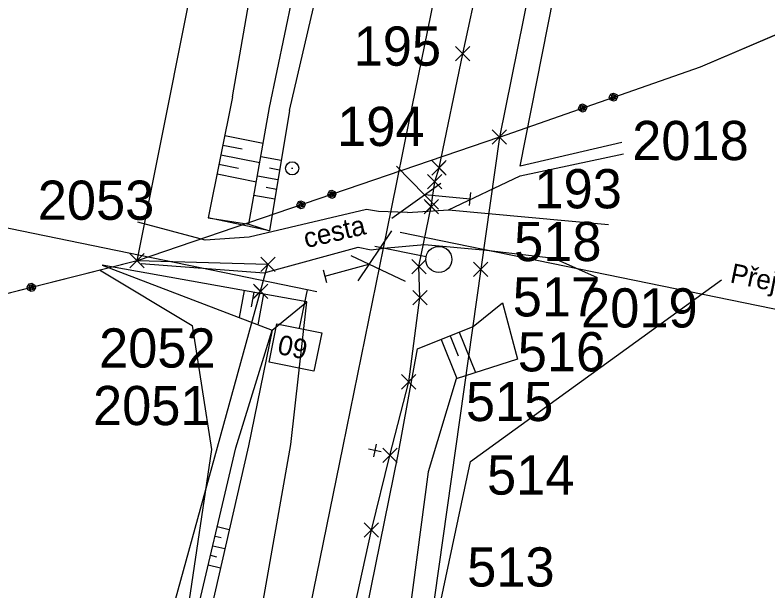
# Model space of a CAD drawing. Extents: x -866402 to -860377, y -1041908 to -1038598.
# Drawn here: x -864161.3 to -864103.6, y -1040983.4 to -1040939.3 of the extents above; entities that cross this region are included whole.
import ezdxf

# ---------------------------------------------------------------- set-up
doc = ezdxf.new("R2010")
doc.units = 0
for name, color, linetype in [('PS 02 trasa', 7, 'Continuous'), ('SZDC', 7, 'Continuous'), ('Vrstva 1', 7, 'Continuous'), ('Vrstva 17', 7, 'Continuous'), ('Vrstva 36', 7, 'Continuous'), ('Vrstva 4', 7, 'Continuous'), ('Vrstva 48', 7, 'Continuous'), ('Vrstva 49', 7, 'Continuous'), ('Vrstva 5', 7, 'Continuous'), ('Vrstva 50', 7, 'Continuous'), ('Vrstva 51', 7, 'Continuous'), ('Vrstva 55', 7, 'Continuous'), ('Vrstva 60', 7, 'Continuous'), ('Vrstva 7', 7, 'Continuous')]:
    doc.layers.add(name, color=color, linetype=linetype)

msp = doc.modelspace()

# ---------------------------------------------------------------- linework, layer by layer
at = {"layer": 'PS 02 trasa'}
for points in [[(-864129.152, -1040952.074), (-864128.814, -1040951.008), (-864127.011, -1040942.283), (-864121.797, -1040918.2), (-864117.134, -1040893.882)], [(-864152.148, -1041065.145), (-864147.144, -1041040.651), (-864145.619, -1041032.859), (-864142.187, -1041016.028), (-864137.115, -1040991.66), (-864136.368, -1040990.151), (-864135.903, -1040989.22), (-864135.779, -1040986.856), (-864133.998, -1040978.715), (-864132.578, -1040973.007), (-864131.141, -1040967.38), (-864130.279, -1040960.932), (-864130.355, -1040958.56), (-864129.421, -1040953.972), (-864129.152, -1040952.074)]]:
    msp.add_lwpolyline(points, dxfattribs=at)
at = {"layer": 'SZDC'}
for points in [[(-864163.471, -1040355.801), (-864153.108, -1040402.253), (-864151.773, -1040408.236), (-864141.636, -1040383.5), (-864136.164, -1040395.654), (-864121.344, -1040428.573), (-864124.994, -1040437.136), (-864137.005, -1040440.857), (-864126.473, -1040480.602), (-864126.25, -1040482.627), (-864122.508, -1040516.53), (-864121.023, -1040529.985), (-864108.772, -1040562.648), (-864093.709, -1040623.913), (-864080.868, -1040663.902), (-864070.496, -1040699.085), (-864073.496, -1040728.47), (-864078.356, -1040748.127), (-864079.126, -1040751.243), (-864090.668, -1040816.124), (-864108.728, -1040902.455), (-864114.595, -1040901.241), (-864124.203, -1040948.655)], [(-864151.935, -1040958.113), (-864146.262, -1040929.776), (-864137.277, -1040882.021), (-864125.279, -1040805.208), (-864144.051, -1040778.984), (-864138.75, -1040728.98)], [(-864124.203, -1040948.655), (-864125.631, -1040958.765), (-864138.225, -1041047.925), (-864138.655, -1041084.258), (-864136.94, -1041093.856), (-864135.28, -1041103.15), (-864140.045, -1041118.732), (-864153.013, -1041128.827), (-864154.637, -1041130.091), (-864167.69, -1041178.986), (-864170.434, -1041189.437), (-864176.978, -1041214.361), (-864151.36, -1041242.08), (-864141.98, -1041248.23), (-864158.12, -1041267.29), (-864199.892, -1041314.346)], [(-864222.508, -1041305.504), (-864212.555, -1041285.231), (-864207.198, -1041260.82), (-864199.56, -1041226.02), (-864193.939, -1041189.692), (-864192.644, -1041181.321), (-864192.472, -1041180.21), (-864181.025, -1041111.422), (-864180.31, -1041090.767), (-864179.792, -1041075.794), (-864171.697, -1041056.539), (-864163.891, -1041037.972), (-864142.486, -1040960.447), (-864141.92, -1040958.397), (-864151.935, -1040958.113)]]:
    msp.add_lwpolyline(points, dxfattribs=at)
at = {"layer": 'Vrstva 1'}
for p, q in [((-864108.814, -1040943.274), (-864101.214, -1040940.055)), ((-864108.814, -1040943.274), (-864101.214, -1040940.055)), ((-864124.203, -1040948.655), (-864108.814, -1040943.274)), ((-864124.203, -1040948.655), (-864108.814, -1040943.274)), ((-864115.786, -1040945.606), (-864115.664, -1040945.351)), ((-864115.786, -1040945.606), (-864115.664, -1040945.351)), ((-864115.664, -1040945.351), (-864115.475, -1040945.285)), ((-864115.664, -1040945.351), (-864115.475, -1040945.285)), ((-864115.631, -1040945.446), (-864115.442, -1040945.38)), ((-864115.631, -1040945.446), (-864115.442, -1040945.38)), ((-864115.475, -1040945.285), (-864115.22, -1040945.408)), ((-864115.475, -1040945.285), (-864115.22, -1040945.408)), ((-864115.442, -1040945.38), (-864115.31, -1040945.757)), ((-864115.442, -1040945.38), (-864115.31, -1040945.757)), ((-864115.72, -1040945.795), (-864115.786, -1040945.606)), ((-864115.72, -1040945.795), (-864115.786, -1040945.606)), ((-864115.465, -1040945.918), (-864115.72, -1040945.795)), ((-864115.465, -1040945.918), (-864115.72, -1040945.795)), ((-864115.692, -1040945.573), (-864115.626, -1040945.762)), ((-864115.692, -1040945.573), (-864115.626, -1040945.762)), ((-864115.498, -1040945.823), (-864115.631, -1040945.446)), ((-864115.498, -1040945.823), (-864115.631, -1040945.446)), ((-864115.626, -1040945.762), (-864115.498, -1040945.823)), ((-864115.626, -1040945.762), (-864115.498, -1040945.823)), ((-864115.536, -1040945.413), (-864115.404, -1040945.79)), ((-864115.536, -1040945.413), (-864115.404, -1040945.79)), ((-864115.277, -1040945.852), (-864115.465, -1040945.918)), ((-864115.277, -1040945.852), (-864115.465, -1040945.918)), ((-864115.248, -1040945.63), (-864115.314, -1040945.441)), ((-864115.248, -1040945.63), (-864115.314, -1040945.441)), ((-864115.31, -1040945.757), (-864115.248, -1040945.63)), ((-864115.31, -1040945.757), (-864115.248, -1040945.63)), ((-864115.154, -1040945.597), (-864115.277, -1040945.852)), ((-864115.154, -1040945.597), (-864115.277, -1040945.852)), ((-864115.22, -1040945.408), (-864115.154, -1040945.597)), ((-864115.22, -1040945.408), (-864115.154, -1040945.597)), ((-864118.146, -1040946.431), (-864118.023, -1040946.177)), ((-864118.146, -1040946.431), (-864118.023, -1040946.177)), ((-864118.08, -1040946.62), (-864118.146, -1040946.431)), ((-864118.08, -1040946.62), (-864118.146, -1040946.431)), ((-864118.052, -1040946.398), (-864117.986, -1040946.587)), ((-864118.052, -1040946.398), (-864117.986, -1040946.587)), ((-864118.023, -1040946.177), (-864117.835, -1040946.111)), ((-864118.023, -1040946.177), (-864117.835, -1040946.111)), ((-864117.99, -1040946.271), (-864117.802, -1040946.205)), ((-864117.99, -1040946.271), (-864117.802, -1040946.205)), ((-864117.858, -1040946.649), (-864117.99, -1040946.271)), ((-864117.858, -1040946.649), (-864117.99, -1040946.271)), ((-864117.896, -1040946.238), (-864117.764, -1040946.616)), ((-864117.896, -1040946.238), (-864117.764, -1040946.616)), ((-864117.835, -1040946.111), (-864117.58, -1040946.233)), ((-864117.835, -1040946.111), (-864117.58, -1040946.233)), ((-864117.802, -1040946.205), (-864117.67, -1040946.583)), ((-864117.802, -1040946.205), (-864117.67, -1040946.583)), ((-864117.608, -1040946.455), (-864117.674, -1040946.266)), ((-864117.608, -1040946.455), (-864117.674, -1040946.266)), ((-864117.67, -1040946.583), (-864117.608, -1040946.455)), ((-864117.67, -1040946.583), (-864117.608, -1040946.455)), ((-864117.514, -1040946.422), (-864117.637, -1040946.677)), ((-864117.514, -1040946.422), (-864117.637, -1040946.677)), ((-864117.58, -1040946.233), (-864117.514, -1040946.422)), ((-864117.58, -1040946.233), (-864117.514, -1040946.422)), ((-864117.825, -1040946.743), (-864118.08, -1040946.62)), ((-864117.825, -1040946.743), (-864118.08, -1040946.62)), ((-864117.986, -1040946.587), (-864117.858, -1040946.649)), ((-864117.986, -1040946.587), (-864117.858, -1040946.649)), ((-864117.637, -1040946.677), (-864117.825, -1040946.743)), ((-864117.637, -1040946.677), (-864117.825, -1040946.743)), ((-864124.203, -1040948.655), (-864151.935, -1040958.113)), ((-864124.203, -1040948.655), (-864151.935, -1040958.113)), ((-864137.344, -1040953.031), (-864137.219, -1040952.777)), ((-864137.344, -1040953.031), (-864137.219, -1040952.777)), ((-864137.219, -1040952.777), (-864137.03, -1040952.713)), ((-864137.219, -1040952.777), (-864137.03, -1040952.713)), ((-864137.187, -1040952.872), (-864136.998, -1040952.808)), ((-864137.187, -1040952.872), (-864136.998, -1040952.808)), ((-864137.058, -1040953.251), (-864137.187, -1040952.872)), ((-864137.058, -1040953.251), (-864137.187, -1040952.872)), ((-864137.092, -1040952.84), (-864136.963, -1040953.218)), ((-864137.092, -1040952.84), (-864136.963, -1040953.218)), ((-864137.03, -1040952.713), (-864136.776, -1040952.838)), ((-864137.03, -1040952.713), (-864136.776, -1040952.838)), ((-864136.998, -1040952.808), (-864136.869, -1040953.186)), ((-864136.998, -1040952.808), (-864136.869, -1040953.186)), ((-864136.806, -1040953.059), (-864136.871, -1040952.87)), ((-864136.806, -1040953.059), (-864136.871, -1040952.87)), ((-864136.776, -1040952.838), (-864136.712, -1040953.027)), ((-864136.776, -1040952.838), (-864136.712, -1040953.027)), ((-864137.28, -1040953.221), (-864137.344, -1040953.031)), ((-864137.28, -1040953.221), (-864137.344, -1040953.031)), ((-864137.026, -1040953.345), (-864137.28, -1040953.221)), ((-864137.026, -1040953.345), (-864137.28, -1040953.221)), ((-864137.249, -1040952.999), (-864137.185, -1040953.188)), ((-864137.249, -1040952.999), (-864137.185, -1040953.188)), ((-864137.185, -1040953.188), (-864137.058, -1040953.251)), ((-864137.185, -1040953.188), (-864137.058, -1040953.251)), ((-864136.836, -1040953.281), (-864137.026, -1040953.345)), ((-864136.836, -1040953.281), (-864137.026, -1040953.345)), ((-864136.869, -1040953.186), (-864136.806, -1040953.059)), ((-864136.869, -1040953.186), (-864136.806, -1040953.059)), ((-864136.712, -1040953.027), (-864136.836, -1040953.281)), ((-864136.712, -1040953.027), (-864136.836, -1040953.281)), ((-864139.71, -1040953.838), (-864139.586, -1040953.584)), ((-864139.71, -1040953.838), (-864139.586, -1040953.584)), ((-864139.646, -1040954.028), (-864139.71, -1040953.838)), ((-864139.646, -1040954.028), (-864139.71, -1040953.838)), ((-864139.392, -1040954.152), (-864139.646, -1040954.028)), ((-864139.392, -1040954.152), (-864139.646, -1040954.028)), ((-864139.616, -1040953.806), (-864139.551, -1040953.995)), ((-864139.616, -1040953.806), (-864139.551, -1040953.995)), ((-864139.586, -1040953.584), (-864139.396, -1040953.52)), ((-864139.586, -1040953.584), (-864139.396, -1040953.52)), ((-864139.553, -1040953.679), (-864139.364, -1040953.615)), ((-864139.553, -1040953.679), (-864139.364, -1040953.615)), ((-864139.424, -1040954.058), (-864139.553, -1040953.679)), ((-864139.424, -1040954.058), (-864139.553, -1040953.679)), ((-864139.551, -1040953.995), (-864139.424, -1040954.058)), ((-864139.551, -1040953.995), (-864139.424, -1040954.058)), ((-864139.459, -1040953.647), (-864139.329, -1040954.025)), ((-864139.459, -1040953.647), (-864139.329, -1040954.025)), ((-864139.396, -1040953.52), (-864139.142, -1040953.645)), ((-864139.396, -1040953.52), (-864139.142, -1040953.645)), ((-864139.364, -1040953.615), (-864139.235, -1040953.993)), ((-864139.364, -1040953.615), (-864139.235, -1040953.993)), ((-864139.172, -1040953.866), (-864139.237, -1040953.677)), ((-864139.172, -1040953.866), (-864139.237, -1040953.677)), ((-864139.235, -1040953.993), (-864139.172, -1040953.866)), ((-864139.235, -1040953.993), (-864139.172, -1040953.866)), ((-864139.078, -1040953.834), (-864139.203, -1040954.088)), ((-864139.078, -1040953.834), (-864139.203, -1040954.088)), ((-864139.142, -1040953.645), (-864139.078, -1040953.834)), ((-864139.142, -1040953.645), (-864139.078, -1040953.834)), ((-864139.203, -1040954.088), (-864139.392, -1040954.152)), ((-864139.203, -1040954.088), (-864139.392, -1040954.152)), ((-864151.935, -1040958.113), (-864170.25, -1040962.74)), ((-864151.935, -1040958.113), (-864170.25, -1040962.74)), ((-864160.341, -1040960.134), (-864160.196, -1040959.891)), ((-864160.341, -1040960.134), (-864160.196, -1040959.891)), ((-864160.292, -1040960.328), (-864160.341, -1040960.134)), ((-864160.292, -1040960.328), (-864160.341, -1040960.134)), ((-864160.049, -1040960.472), (-864160.292, -1040960.328)), ((-864160.049, -1040960.472), (-864160.292, -1040960.328)), ((-864160.244, -1040960.109), (-864160.195, -1040960.303)), ((-864160.244, -1040960.109), (-864160.195, -1040960.303)), ((-864160.196, -1040959.891), (-864160.002, -1040959.842)), ((-864160.196, -1040959.891), (-864160.002, -1040959.842)), ((-864160.195, -1040960.303), (-864160.074, -1040960.375)), ((-864160.195, -1040960.303), (-864160.074, -1040960.375)), ((-864160.172, -1040959.988), (-864159.978, -1040959.939)), ((-864160.172, -1040959.988), (-864159.978, -1040959.939)), ((-864160.074, -1040960.375), (-864160.172, -1040959.988)), ((-864160.074, -1040960.375), (-864160.172, -1040959.988)), ((-864160.075, -1040959.963), (-864159.977, -1040960.351)), ((-864160.075, -1040959.963), (-864159.977, -1040960.351)), ((-864160.002, -1040959.842), (-864159.759, -1040959.987)), ((-864160.002, -1040959.842), (-864159.759, -1040959.987)), ((-864159.978, -1040959.939), (-864159.88, -1040960.327)), ((-864159.978, -1040959.939), (-864159.88, -1040960.327)), ((-864159.88, -1040960.327), (-864159.807, -1040960.205)), ((-864159.88, -1040960.327), (-864159.807, -1040960.205)), ((-864159.807, -1040960.205), (-864159.856, -1040960.011)), ((-864159.807, -1040960.205), (-864159.856, -1040960.011)), ((-864159.71, -1040960.181), (-864159.855, -1040960.423)), ((-864159.71, -1040960.181), (-864159.855, -1040960.423)), ((-864159.759, -1040959.987), (-864159.71, -1040960.181)), ((-864159.759, -1040959.987), (-864159.71, -1040960.181)), ((-864159.855, -1040960.423), (-864160.049, -1040960.472)), ((-864159.855, -1040960.423), (-864160.049, -1040960.472))]:
    msp.add_line(p, q, dxfattribs=at)
msp.add_lwpolyline([(-864190.897, -1041239.893), (-864187.654, -1041224.26), (-864179.077, -1041182.252), (-864176.192, -1041168.165), (-864167.631, -1041126.213), (-864158.946, -1041083.668), (-864157.987, -1041079.013), (-864156.213, -1041070.305), (-864147.519, -1041027.821), (-864138.927, -1040985.783), (-864136.16, -1040972.299), (-864133.068, -1040957.148), (-864132.451, -1040954.143), (-864131.095, -1040947.46), (-864122.536, -1040905.522), (-864114.141, -1040864.418), (-864106.236, -1040825.758)], dxfattribs=at)
at = {"layer": 'Vrstva 17'}
for p, q in [((-864122.614, -1040950.878), (-864119.228, -1040933.833)), ((-864114.815, -1040949.066), (-864122.614, -1040950.878)), ((-864154.804, -1040958.816), (-864147.72, -1040963.075)), ((-864147.72, -1040963.075), (-864146.236, -1040972.55)), ((-864146.236, -1040972.55), (-864148.261, -1040986.172))]:
    msp.add_line(p, q, dxfattribs=at)
msp.add_lwpolyline([(-864139.155, -1041073.232), (-864135.397, -1041029.008), (-864129.429, -1040987.633), (-864126.418, -1040973.47), (-864107.205, -1040959.571)], dxfattribs=at)
at = {"layer": 'Vrstva 36'}
for p, q in [((-864129.817, -1040957.814), (-864133.736, -1040957.014)), ((-864128.837, -1040958.014), (-864128.837, -1040958.014))]:
    msp.add_line(p, q, dxfattribs=at)
msp.add_circle((-864128.837, -1040958.014), 1, dxfattribs=at)
at = {"layer": 'Vrstva 4'}
for p, q in [((-864128.862, -1040954.181), (-864132.076, -1040950.876)), ((-864132.438, -1040954.86), (-864128.681, -1040952.189)), ((-864126.431, -1040953.398), (-864129.917, -1040953.081)), ((-864126.476, -1040953.896), (-864126.386, -1040952.9)), ((-864133.068, -1040957.148), (-864132.451, -1040954.143)), ((-864132.453, -1040955.829), (-864135.042, -1040959.643)), ((-864131.797, -1040955.932), (-864073.995, -1040967.757)), ((-864135.567, -1040957.713), (-864131.402, -1040959.688)), ((-864137.572, -1040959.295), (-864134.195, -1040958.376)), ((-864137.703, -1040958.813), (-864137.441, -1040959.777))]:
    msp.add_line(p, q, dxfattribs=at)
at = {"layer": 'Vrstva 48'}
for p, q in [((-864145.224, -1040948.533), (-864142.279, -1040949.124)), ((-864145.372, -1040949.268), (-864143.891, -1040949.566)), ((-864145.519, -1040950.004), (-864142.54, -1040950.602)), ((-864140.904, -1040950.435), (-864142.465, -1040950.175)), ((-864145.667, -1040950.739), (-864144.169, -1040951.04)), ((-864141.027, -1040951.175), (-864141.811, -1040951.044)), ((-864145.815, -1040951.474), (-864142.802, -1040952.079)), ((-864141.15, -1040951.915), (-864142.726, -1040951.652)), ((-864141.274, -1040952.655), (-864142.065, -1040952.522)), ((-864141.397, -1040953.394), (-864142.987, -1040953.129)), ((-864143.749, -1040960.392), (-864144.12, -1040962.466)), ((-864143.01, -1040960.524), (-864143.208, -1040961.631)), ((-864142.272, -1040960.656), (-864142.693, -1040963.012)), ((-864127.278, -1040963.574), (-864126.025, -1040966.676)), ((-864128.669, -1040964.136), (-864127.459, -1040967.132)), ((-864127.973, -1040963.855), (-864127.358, -1040965.38)), ((-864145.8, -1040978.457), (-864144.876, -1040978.674)), ((-864145.972, -1040979.187), (-864145.508, -1040979.296)), ((-864146.144, -1040979.917), (-864145.211, -1040980.136)), ((-864146.315, -1040980.647), (-864145.847, -1040980.757)), ((-864146.487, -1040981.377), (-864145.545, -1040981.598))]:
    msp.add_line(p, q, dxfattribs=at)
at = {"layer": 'Vrstva 49'}
for p, q in [((-864141.797, -1040946.399), (-864132.349, -1040901.358)), ((-864144.63, -1040945.573), (-864137.016, -1040901.671)), ((-864140.266, -1040946.613), (-864130.051, -1040902.633)), ((-864144.63, -1040945.573), (-864146.49, -1040954.839)), ((-864143.376, -1040955.326), (-864141.797, -1040946.399)), ((-864140.266, -1040946.613), (-864141.804, -1040955.833)), ((-864128.097, -1040954.221), (-864115.846, -1040955.335)), ((-864141.804, -1040955.833), (-864146.49, -1040954.839)), ((-864138.933, -1040961.253), (-864154.618, -1040958.448)), ((-864154.618, -1040958.448), (-864141.598, -1040963.431)), ((-864141.598, -1040963.431), (-864138.933, -1040961.253)), ((-864123.962, -1040961.338), (-864122.811, -1040965.655)), ((-864122.811, -1040965.655), (-864127.509, -1040967.148))]:
    msp.add_line(p, q, dxfattribs=at)
for points in [[(-864128.097, -1040954.221), (-864122.615, -1040951.622), (-864114.694, -1040949.93)], [(-864146.49, -1040954.839), (-864143.376, -1040955.326), (-864141.804, -1040955.833)], [(-864150.804, -1041026.816), (-864142.516, -1040985.465), (-864140.155, -1040972.175), (-864138.933, -1040961.253)], [(-864130.474, -1040964.865), (-864126.2, -1040963.139), (-864123.962, -1040961.338)], [(-864160.722, -1041032.566), (-864147.666, -1040986.396), (-864144.386, -1040972.437), (-864141.598, -1040963.431)], [(-864141.598, -1040963.431), (-864143.41, -1040972.264), (-864146.571, -1040986.082), (-864159.729, -1041032.587)], [(-864134.697, -1040986.514), (-864131.943, -1040972.935), (-864130.474, -1040964.865)], [(-864127.509, -1040967.148), (-864129.653, -1040974.254), (-864131.377, -1040987.353)]]:
    msp.add_lwpolyline(points, dxfattribs=at)
at = {"layer": 'Vrstva 5'}
for p, q in [((-864138.918, -1040960.346), (-864192.706, -1040949.313)), ((-864138.183, -1040960.496), (-864139.653, -1040960.196)), ((-864138.918, -1040960.346), (-864139.518, -1040963.285))]:
    msp.add_line(p, q, dxfattribs=at)
msp.add_lwpolyline([(-864141.233, -1040962.935), (-864137.803, -1040963.635), (-864138.403, -1040966.575), (-864141.832, -1040965.875)], close=True, dxfattribs=at)
at = {"layer": 'Vrstva 50'}
msp.add_line((-864140.117, -1040951.045), (-864140.017, -1040951.045), dxfattribs=at)
msp.add_circle((-864140.067, -1040951.045), 0.5, dxfattribs=at)
at = {"layer": 'Vrstva 51'}
msp.add_line((-864120.022, -1040957.911), (-864116.707, -1040959.398), dxfattribs=at)
for points in [[(-864131.247, -1040954.415), (-864133.444, -1040954.356), (-864134.371, -1040954.197), (-864143.357, -1040956.303), (-864146.732, -1040956.534), (-864151.868, -1040955.152)], [(-864131.247, -1040954.415), (-864128.097, -1040954.221), (-864115.846, -1040955.335)], [(-864151.622, -1040958.337), (-864142.212, -1040959.028), (-864135.009, -1040957.067), (-864134.028, -1040957.289), (-864133.068, -1040957.148), (-864129.937, -1040956.86), (-864125.189, -1040957.308), (-864120.022, -1040957.911)]]:
    msp.add_lwpolyline(points, dxfattribs=at)
at = {"layer": 'Vrstva 55'}
for points in [[(-864124.203, -1040948.655), (-864108.814, -1040943.274), (-864101.214, -1040940.055), (-864082.3, -1040933.7)], [(-864124.203, -1040948.655), (-864151.935, -1040958.113), (-864170.25, -1040962.74), (-864185.25, -1040962.67)]]:
    msp.add_lwpolyline(points, dxfattribs=at)
at = {"layer": 'Vrstva 60'}
for p, q in [((-864126.561, -1040942.733), (-864127.561, -1040941.733)), ((-864126.561, -1040941.833), (-864127.561, -1040942.833)), ((-864127.461, -1040942.733), (-864126.461, -1040941.733)), ((-864127.461, -1040941.833), (-864126.461, -1040942.833)), ((-864127.011, -1040942.283), (-864127.011, -1040942.283)), ((-864123.753, -1040949.105), (-864124.753, -1040948.105)), ((-864123.753, -1040948.205), (-864124.753, -1040949.205)), ((-864124.653, -1040949.105), (-864123.653, -1040948.105)), ((-864124.653, -1040948.205), (-864123.653, -1040949.205)), ((-864124.203, -1040948.655), (-864124.203, -1040948.655)), ((-864128.364, -1040951.458), (-864129.364, -1040950.458)), ((-864128.364, -1040950.558), (-864129.364, -1040951.558)), ((-864129.264, -1040951.458), (-864128.264, -1040950.458)), ((-864129.264, -1040950.558), (-864128.264, -1040951.558)), ((-864128.814, -1040951.008), (-864128.814, -1040951.008)), ((-864128.702, -1040952.524), (-864129.702, -1040951.524)), ((-864128.702, -1040951.624), (-864129.702, -1040952.624)), ((-864129.602, -1040952.524), (-864128.602, -1040951.524)), ((-864129.602, -1040951.624), (-864128.602, -1040952.624)), ((-864129.152, -1040952.074), (-864129.152, -1040952.074)), ((-864128.971, -1040954.422), (-864129.971, -1040953.422)), ((-864129.871, -1040954.422), (-864128.871, -1040953.422)), ((-864128.971, -1040953.522), (-864129.971, -1040954.522)), ((-864129.871, -1040953.522), (-864128.871, -1040954.522)), ((-864129.421, -1040953.972), (-864129.421, -1040953.972)), ((-864151.485, -1040958.563), (-864152.485, -1040957.563)), ((-864151.485, -1040957.663), (-864152.485, -1040958.663)), ((-864152.385, -1040958.563), (-864151.385, -1040957.563)), ((-864152.385, -1040957.663), (-864151.385, -1040958.663)), ((-864141.47, -1040958.847), (-864142.47, -1040957.847)), ((-864141.47, -1040957.947), (-864142.47, -1040958.947)), ((-864142.37, -1040958.847), (-864141.37, -1040957.847)), ((-864142.37, -1040957.947), (-864141.37, -1040958.947)), ((-864129.905, -1040959.01), (-864130.905, -1040958.01)), ((-864130.805, -1040959.01), (-864129.805, -1040958.01)), ((-864151.935, -1040958.113), (-864151.935, -1040958.113)), ((-864141.92, -1040958.397), (-864141.92, -1040958.397)), ((-864129.905, -1040958.11), (-864130.905, -1040959.11)), ((-864130.805, -1040958.11), (-864129.805, -1040959.11)), ((-864130.355, -1040958.56), (-864130.355, -1040958.56)), ((-864125.181, -1040959.215), (-864126.181, -1040958.215)), ((-864125.181, -1040958.315), (-864126.181, -1040959.315)), ((-864126.081, -1040959.215), (-864125.081, -1040958.215)), ((-864126.081, -1040958.315), (-864125.081, -1040959.315)), ((-864125.631, -1040958.765), (-864125.631, -1040958.765)), ((-864142.036, -1040960.897), (-864143.036, -1040959.897)), ((-864142.036, -1040959.997), (-864143.036, -1040960.997)), ((-864142.936, -1040960.897), (-864141.936, -1040959.897)), ((-864142.936, -1040959.997), (-864141.936, -1040960.997)), ((-864142.486, -1040960.447), (-864142.486, -1040960.447)), ((-864129.829, -1040961.382), (-864130.829, -1040960.382)), ((-864129.829, -1040960.482), (-864130.829, -1040961.482)), ((-864130.729, -1040961.382), (-864129.729, -1040960.382)), ((-864130.729, -1040960.482), (-864129.729, -1040961.482)), ((-864130.279, -1040960.932), (-864130.279, -1040960.932)), ((-864130.691, -1040967.83), (-864131.691, -1040966.83)), ((-864130.691, -1040966.93), (-864131.691, -1040967.93)), ((-864131.591, -1040967.83), (-864130.591, -1040966.83)), ((-864131.591, -1040966.93), (-864130.591, -1040967.93)), ((-864131.141, -1040967.38), (-864131.141, -1040967.38)), ((-864132.128, -1040973.457), (-864133.128, -1040972.457)), ((-864133.028, -1040973.457), (-864132.028, -1040972.457)), ((-864132.128, -1040972.557), (-864133.128, -1040973.557)), ((-864133.028, -1040972.557), (-864132.028, -1040973.557)), ((-864132.578, -1040973.007), (-864132.578, -1040973.007)), ((-864133.548, -1040979.165), (-864134.548, -1040978.165)), ((-864134.448, -1040979.165), (-864133.448, -1040978.165)), ((-864133.548, -1040978.265), (-864134.548, -1040979.265)), ((-864134.448, -1040978.265), (-864133.448, -1040979.265)), ((-864133.998, -1040978.715), (-864133.998, -1040978.715))]:
    msp.add_line(p, q, dxfattribs=at)
at = {"layer": 'Vrstva 7'}
for p, q in [((-864133.641, -1040972.14), (-864133.843, -1040973.12)), ((-864133.252, -1040972.731), (-864134.232, -1040972.529))]:
    msp.add_line(p, q, dxfattribs=at)

# ---------------------------------------------------------------- texts
at = {"layer": 'Vrstva 4'}
msp.add_text('Přejezd č.P353', height=1.5, rotation=348.43843, dxfattribs=at).set_placement((-864106.609, -1040959.763))
at = {"layer": 'Vrstva 5'}
msp.add_text('60', height=1.5, rotation=168.46553, dxfattribs=at).set_placement((-864138.773, -1040964.203))
at = {"layer": 'Vrstva 51'}
msp.add_text('cesta', height=1.5, rotation=13.19004, dxfattribs=at).set_placement((-864138.996, -1040957.161))
at = {"layer": 'Vrstva 60'}
for s, p in [('195', (-864135.355, -1040943.195)), ('194', (-864136.622, -1040949.337)), ('2018', (-864114.032, -1040950.417)), ('193', (-864121.518, -1040954.106)), ('2053', (-864159.544, -1040954.984)), ('518', (-864123.076, -1040958.143)), ('517', (-864123.179, -1040962.375)), ('2019', (-864117.947, -1040963.222)), ('2052', (-864154.849, -1040966.287)), ('516', (-864122.797, -1040966.58)), ('2051', (-864155.313, -1040970.691)), ('515', (-864126.764, -1040970.38)), ('514', (-864125.147, -1040976.007)), ('513', (-864126.667, -1040983.039))]:
    msp.add_text(s, height=3, dxfattribs=at).set_placement(p)

doc.saveas('drawing.dxf')
